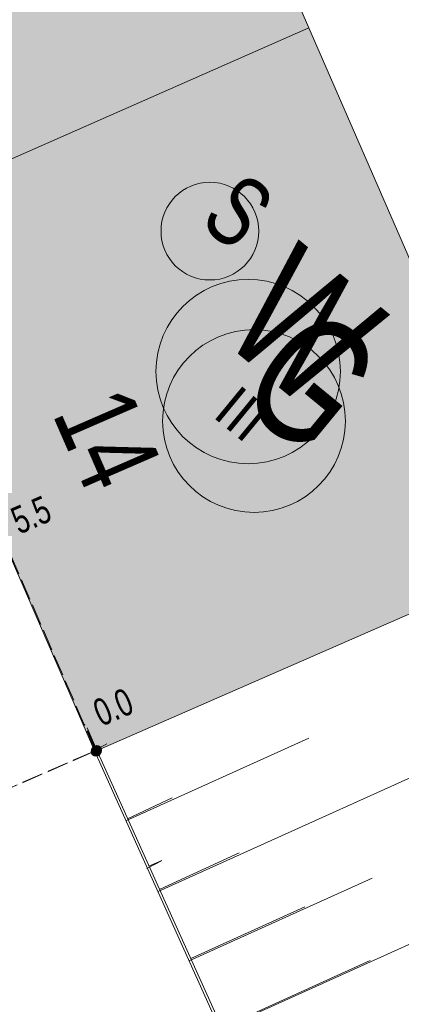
# Model space of a CAD drawing. Header units: metres. Extents: x -740 to 758, y -633 to 854.
# Tile 911 of 1056: x 360 to 368, y 194 to 213. Entities that reach past the tile are written whole.
import ezdxf

# ---------------------------------------------------------------- set-up
doc = ezdxf.new("R2010")
doc.units = ezdxf.units.M
doc.header["$MEASUREMENT"] = 0
doc.linetypes.add('416_125', pattern=[0.5408, 0.416, -0.1248])
for name, color, linetype in [('Gas.LOVION', 7, 'Continuous'), ('Grundkarte.LOVION', 7, 'Continuous'), ('Grundkarte_Text.LOVION', 7, 'Continuous'), ('Strom.LOVION', 7, 'Continuous'), ('StromBemass.LOVION', 7, 'Continuous'), ('Wasser.LOVION', 7, 'Continuous')]:
    doc.layers.add(name, color=color, linetype=linetype)
doc.styles.add('ERSTELLTER_STIL_1', font='arial.ttf')

msp = doc.modelspace()

# ---------------------------------------------------------------- hatches: boundary and pattern name
at = {"layer": 'Grundkarte.LOVION', "linetype": 'Continuous', "lineweight": 18}
for points in [[(357.327, 208.952), (366.025, 212.788), (360.577, 225.289), (357.406, 223.856), (353.127, 218.65)], [(357.327, 208.952), (361.829, 198.575), (369.057, 201.735), (370.56, 202.384), (366.025, 212.788)], [(362.06, 198.725), (361.674, 199.042), (361.863, 198.617)]]:
    msp.add_hatch(color=9, dxfattribs=at).paths.add_polyline_path(points)
at = {"layer": 'StromBemass.LOVION', "linetype": 'Continuous', "lineweight": 13}
for points in [[(361.921, 198.519), (361.928, 198.528), (361.934, 198.539), (361.938, 198.55), (361.941, 198.561), (361.942, 198.573), (361.942, 198.585), (361.941, 198.597), (361.938, 198.608), (361.933, 198.619), (361.928, 198.63), (361.921, 198.639), (361.913, 198.648), (361.903, 198.655), (361.893, 198.662), (361.883, 198.667), (361.871, 198.67), (361.86, 198.672), (361.848, 198.673), (361.836, 198.672), (361.824, 198.67), (361.813, 198.666), (361.802, 198.661), (361.792, 198.655), (361.783, 198.647), (361.775, 198.639), (361.768, 198.629), (361.762, 198.619), (361.758, 198.608), (361.755, 198.596), (361.754, 198.584), (361.754, 198.572), (361.755, 198.561), (361.758, 198.549), (361.763, 198.538), (361.768, 198.528), (361.775, 198.518), (361.784, 198.509), (361.793, 198.502), (361.803, 198.496), (361.813, 198.491), (361.825, 198.487), (361.836, 198.485), (361.848, 198.484), (361.86, 198.485), (361.872, 198.487), (361.883, 198.491), (361.894, 198.496), (361.904, 198.502), (361.913, 198.51)], [(361.922, 198.52), (361.929, 198.53), (361.935, 198.54), (361.939, 198.551), (361.942, 198.563), (361.944, 198.574), (361.944, 198.586), (361.942, 198.598), (361.939, 198.609), (361.935, 198.62), (361.929, 198.631), (361.922, 198.64), (361.914, 198.649), (361.905, 198.656), (361.895, 198.663), (361.884, 198.668), (361.873, 198.671), (361.861, 198.674), (361.849, 198.674), (361.837, 198.674), (361.826, 198.671), (361.814, 198.668), (361.804, 198.662), (361.794, 198.656), (361.785, 198.649), (361.776, 198.64), (361.77, 198.63), (361.764, 198.62), (361.76, 198.609), (361.757, 198.597), (361.755, 198.586), (361.755, 198.574), (361.757, 198.562), (361.76, 198.55), (361.764, 198.539), (361.77, 198.529), (361.777, 198.52), (361.785, 198.511), (361.794, 198.503), (361.804, 198.497), (361.815, 198.492), (361.826, 198.488), (361.838, 198.486), (361.85, 198.486), (361.862, 198.486), (361.873, 198.489), (361.884, 198.492), (361.895, 198.497), (361.905, 198.504), (361.914, 198.511)], [(361.936, 198.539), (361.943, 198.548), (361.948, 198.559), (361.953, 198.57), (361.956, 198.581), (361.957, 198.593), (361.957, 198.604), (361.955, 198.616), (361.953, 198.628), (361.948, 198.639), (361.942, 198.649), (361.935, 198.658), (361.927, 198.667), (361.918, 198.674), (361.908, 198.681), (361.898, 198.686), (361.886, 198.689), (361.875, 198.691), (361.863, 198.692), (361.851, 198.691), (361.84, 198.689), (361.828, 198.685), (361.818, 198.68), (361.808, 198.674), (361.799, 198.667), (361.791, 198.658), (361.784, 198.648), (361.778, 198.638), (361.774, 198.627), (361.771, 198.616), (361.77, 198.604), (361.77, 198.592), (361.771, 198.58), (361.774, 198.569), (361.779, 198.558), (361.784, 198.548), (361.791, 198.538), (361.799, 198.53), (361.808, 198.522), (361.818, 198.516), (361.829, 198.511), (361.84, 198.507), (361.852, 198.505), (361.864, 198.504), (361.875, 198.505), (361.887, 198.507), (361.898, 198.511), (361.909, 198.516), (361.919, 198.523), (361.928, 198.53)], [(361.937, 198.542), (361.944, 198.552), (361.949, 198.562), (361.954, 198.573), (361.957, 198.584), (361.958, 198.596), (361.958, 198.608), (361.957, 198.619), (361.954, 198.631), (361.949, 198.642), (361.944, 198.652), (361.937, 198.662), (361.928, 198.67), (361.919, 198.678), (361.909, 198.684), (361.899, 198.689), (361.888, 198.692), (361.876, 198.695), (361.864, 198.695), (361.853, 198.694), (361.841, 198.692), (361.83, 198.689), (361.819, 198.684), (361.809, 198.677), (361.8, 198.67), (361.792, 198.661), (361.785, 198.652), (361.78, 198.641), (361.775, 198.63), (361.773, 198.619), (361.771, 198.607), (361.771, 198.595), (361.773, 198.584), (361.776, 198.572), (361.78, 198.561), (361.786, 198.551), (361.793, 198.542), (361.801, 198.533), (361.81, 198.526), (361.82, 198.519), (361.83, 198.514), (361.842, 198.511), (361.853, 198.509), (361.865, 198.508), (361.877, 198.509), (361.888, 198.511), (361.899, 198.515), (361.91, 198.52), (361.92, 198.526), (361.929, 198.534)]]:
    msp.add_hatch(color=7, dxfattribs=at).paths.add_polyline_path(points)

# ---------------------------------------------------------------- linework, layer by layer
at = {"layer": 'Gas.LOVION', "color": 5, "linetype": 'Continuous', "lineweight": 18}
msp.add_circle((364.952, 205.065), 1.794, dxfattribs=at)
at = {"layer": 'Grundkarte.LOVION', "color": 8, "linetype": 'Continuous', "lineweight": 18}
for points in [[(357.406, 223.856), (360.577, 225.289), (366.025, 212.788), (357.327, 208.952), (353.127, 218.65)], [(362.06, 198.725), (361.863, 198.617), (361.674, 199.042)], [(365.945, 189.431), (361.829, 198.575)], [(365.979, 189.473), (361.863, 198.617)], [(363.133, 196.427), (362.851, 196.281)], [(363.141, 196.437), (362.886, 196.323)]]:
    msp.add_lwpolyline(points, dxfattribs=at)
msp.add_lwpolyline([(357.327, 208.952), (366.025, 212.788), (370.56, 202.384), (369.057, 201.735), (361.829, 198.575)], close=True, dxfattribs=at)
at = {"layer": 'Grundkarte.LOVION', "color": 7, "linetype": 'Continuous', "lineweight": 13}
msp.add_lwpolyline([(365.945, 189.431), (361.829, 198.575), (369.057, 201.735), (373.178, 192.532)], close=True, dxfattribs=at)
for points in [[(363.073, 195.83), (370.263, 199.075)], [(362.435, 197.216), (366.03, 198.838)], [(370.801, 191.54), (365.979, 189.473), (361.863, 198.617), (362.06, 198.725)], [(362.469, 197.258), (363.345, 197.668)], [(363.107, 195.872), (364.663, 196.585)], [(364.284, 193.111), (371.474, 196.356)], [(363.679, 194.47), (367.273, 196.093)], [(363.713, 194.512), (365.949, 195.529)], [(364.319, 193.153), (367.234, 194.472)]]:
    msp.add_lwpolyline(points, dxfattribs=at)
at = {"layer": 'Strom.LOVION', "color": 1, "linetype": 'Continuous', "lineweight": 18}
msp.add_circle((364.085, 208.793), 0.959, dxfattribs=at)
at = {"layer": 'StromBemass.LOVION', "color": 7, "linetype": '416_125', "lineweight": 13}
for points in [[(354.954, 195.583), (361.842, 198.591), (359.342, 204.361), (352.51, 201.388)], [(354.962, 195.593), (361.85, 198.601), (361.623, 199.111)]]:
    msp.add_lwpolyline(points, dxfattribs=at)
at = {"layer": 'StromBemass.LOVION', "color": 7, "linetype": 'Continuous', "lineweight": 13}
for centre, radius in [((361.848, 198.579), 0.0945), ((361.849, 198.58), 0.0944), ((361.863, 198.598), 0.0939), ((361.865, 198.602), 0.0937)]:
    msp.add_circle(centre, radius, dxfattribs=at)
at = {"layer": 'Wasser.LOVION', "color": 94, "linetype": 'Continuous', "lineweight": 18}
msp.add_circle((364.837, 206.037), 1.81, dxfattribs=at)

# ---------------------------------------------------------------- texts
at = {"layer": 'Gas.LOVION', "color": 5, "linetype": 'Continuous', "lineweight": 18, "insert": (364.523, 205.483), "char_height": 2.4898, "attachment_point": 7, "rotation": 320.5848, "style": 'ERSTELLTER_STIL_1'}
msp.add_mtext('{\\A1;\\W0.71562x;G}', dxfattribs=at)
at = {"layer": 'Grundkarte_Text.LOVION', "color": 7, "linetype": 'Continuous', "lineweight": 13, "insert": (364.119, 205.16), "char_height": 0.83073, "attachment_point": 7, "rotation": 320.5841, "style": 'ERSTELLTER_STIL_1'}
msp.add_mtext('{\\A1;\\W0.89445x;III}', dxfattribs=at)
at = {"layer": 'Grundkarte_Text.LOVION', "color": 8, "linetype": 'Continuous', "lineweight": 18, "insert": (360.983, 205.211), "char_height": 1.60084, "attachment_point": 7, "rotation": 293.5069, "style": 'ERSTELLTER_STIL_1'}
msp.add_mtext('{\\A1;\\W0.71559x;14}', dxfattribs=at)
at = {"layer": 'Strom.LOVION', "color": 1, "linetype": 'Continuous', "lineweight": 18, "insert": (363.843, 208.931), "char_height": 1.37441, "attachment_point": 7, "rotation": 320.5841, "style": 'ERSTELLTER_STIL_1'}
msp.add_mtext('{\\A1;\\W0.71557x;S}', dxfattribs=at)
at = {"layer": 'StromBemass.LOVION', "color": 7, "linetype": 'Continuous', "lineweight": 13, "char_height": 0.53355, "attachment_point": 7, "rotation": 23.2426, "style": 'ERSTELLTER_STIL_1'}
for s, insert in [('{\\A1;\\W0.71559x;5.5}', (360.342, 202.826)), ('{\\A1;\\W0.71553x;0.0}', (361.955, 199.053))]:
    msp.add_mtext(s, dxfattribs=dict(at, insert=insert))
at = {"layer": 'Wasser.LOVION', "color": 94, "linetype": 'Continuous', "lineweight": 18, "attachment_point": 7, "style": 'ERSTELLTER_STIL_1'}
for s, insert, char_height, rotation in [('{\\A1;\\W0.71562x;W}', (364.236, 206.715), 2.48984, 320.5839), ('{\\A1;\\W0.71856x;400 GG UA ZMM (1966/1996)}', (352.024, 197.25), 1.42277, 293.2453), ('{\\A1;\\W0.71854x;400 GG UA ZMM (1966/1996)}', (352.032, 197.26), 1.42282, 293.2446)]:
    msp.add_mtext(s, dxfattribs=dict(at, insert=insert, char_height=char_height, rotation=rotation))

doc.saveas('drawing.dxf')
